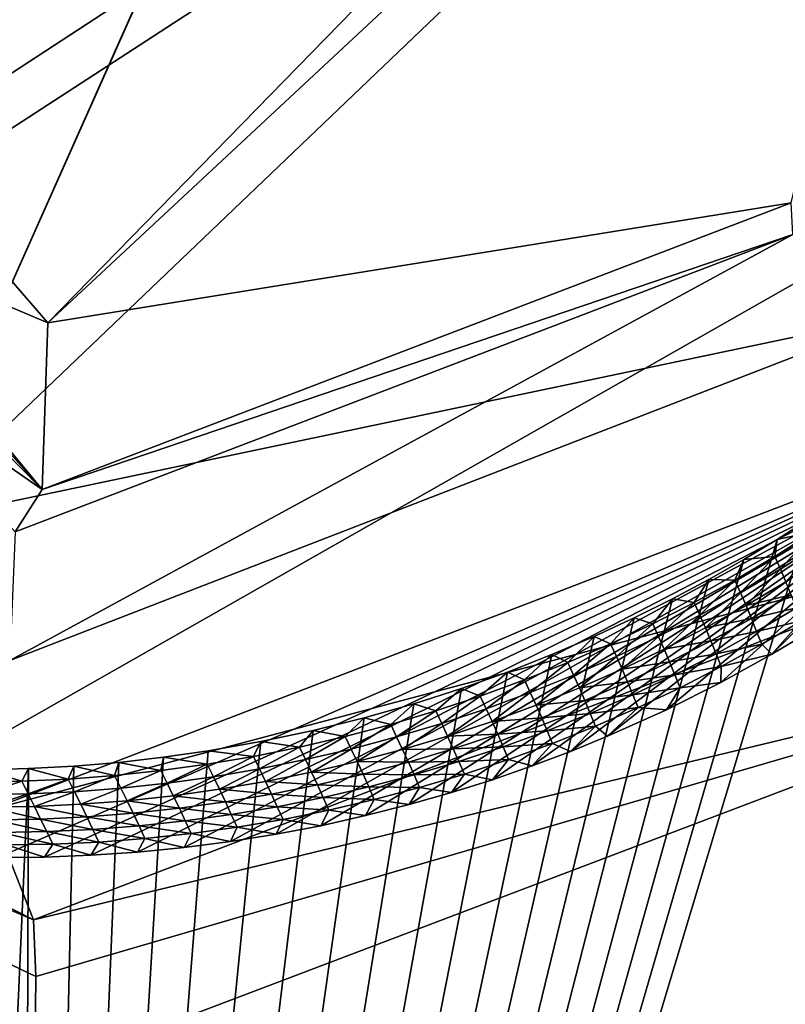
# Model space of a CAD drawing. Header units: millimetres. Extents: x -147 to 294, y -82 to 275.
# Tile 319 of 609: x 223.25 to 225.05, y 207.29 to 209.59. Entities that reach past the tile are written whole.
import ezdxf

# ---------------------------------------------------------------- set-up
doc = ezdxf.new("R2010")
doc.units = ezdxf.units.MM
doc.header["$LTSCALE"] = 67.506716
for name, color, linetype in [('1514', 7, 'CONTINUOUS'), ('1515', 7, 'CONTINUOUS'), ('1518', 7, 'CONTINUOUS'), ('1519', 7, 'CONTINUOUS'), ('1520', 7, 'CONTINUOUS'), ('1524', 7, 'CONTINUOUS'), ('1525', 7, 'CONTINUOUS'), ('1880', 7, 'CONTINUOUS'), ('2227', 7, 'CONTINUOUS'), ('2262', 7, 'CONTINUOUS'), ('2265', 7, 'CONTINUOUS'), ('2266', 7, 'CONTINUOUS'), ('2267', 7, 'CONTINUOUS'), ('2268', 7, 'CONTINUOUS'), ('2273', 7, 'CONTINUOUS'), ('756', 7, 'CONTINUOUS'), ('841', 7, 'CONTINUOUS')]:
    doc.layers.add(name, color=color, linetype=linetype)

msp = doc.modelspace()

# ---------------------------------------------------------------- linework, layer by layer
at = {"layer": '1514', "linetype": 'CONTINUOUS'}
for points in [[(226.2416, 211.5258, -13.161), (222.9828, 208.4118, -13.558), (224.372, 211.5258, -12.9641), (226.2416, 211.5258, -13.161)], [(224.372, 211.5258, -12.9641), (222.9828, 208.4118, -13.558), (223.9652, 210.6177, -13.1371), (224.372, 211.5258, -12.9641)], [(223.9652, 210.6177, -13.1371), (222.9828, 208.4118, -13.558), (223.0255, 210.2412, -13.1277), (223.9652, 210.6177, -13.1371)]]:
    msp.add_3dface(points, dxfattribs=at)
at = {"layer": '1515', "linetype": 'CONTINUOUS'}
for points in [[(222.9828, 208.4118, -13.558), (226.2416, 211.5258, -13.161), (225.326, 208.9041, -10.9821), (222.9828, 208.4118, -13.558)], [(223.2299, 208.092, -11.0737), (222.9828, 208.4118, -13.558), (225.326, 208.9041, -10.9821), (223.2299, 208.092, -11.0737)]]:
    msp.add_3dface(points, dxfattribs=at)
at = {"layer": '1518', "linetype": 'CONTINUOUS'}
for points in [[(223.2299, 208.092, -11.0737), (225.326, 208.9041, -10.9821), (225.0641, 209.0898, -10.5412), (223.2299, 208.092, -11.0737)], [(223.243, 208.3932, -10.6348), (223.2299, 208.092, -11.0737), (225.0641, 209.0898, -10.5412), (223.243, 208.3932, -10.6348)]]:
    msp.add_3dface(points, dxfattribs=at)
at = {"layer": '1519', "linetype": 'CONTINUOUS'}
for points in [[(220.9284, 210.9052, -9.9506), (223.243, 208.3932, -10.6348), (223.3056, 208.4927, -10.6127), (220.9284, 210.9052, -9.9506)], [(223.3056, 208.4927, -10.6127), (225.0641, 209.0898, -10.5412), (225.0601, 209.1638, -10.5229), (223.3056, 208.4927, -10.6127)], [(223.243, 208.3932, -10.6348), (225.0641, 209.0898, -10.5412), (223.3056, 208.4927, -10.6127), (223.243, 208.3932, -10.6348)]]:
    msp.add_3dface(points, dxfattribs=at)
at = {"layer": '1520', "linetype": 'CONTINUOUS'}
for points in [[(221.1489, 210.918, -10.0354), (223.3056, 208.4927, -10.6127), (221.2646, 210.9616, -10.2368), (221.1489, 210.918, -10.0354)], [(221.2646, 210.9616, -10.2368), (223.3056, 208.4927, -10.6127), (221.8458, 209.5068, -10.598), (221.2646, 210.9616, -10.2368)], [(220.9284, 210.9052, -9.9506), (223.3056, 208.4927, -10.6127), (221.1489, 210.918, -10.0354), (220.9284, 210.9052, -9.9506)], [(223.3189, 208.8827, -10.7848), (225.0601, 209.1638, -10.5229), (225.4732, 210.8888, -10.3703), (223.3189, 208.8827, -10.7848)], [(221.8458, 209.5068, -10.598), (223.3056, 208.4927, -10.6127), (223.3189, 208.8827, -10.7848), (221.8458, 209.5068, -10.598)], [(223.3056, 208.4927, -10.6127), (225.0601, 209.1638, -10.5229), (223.3189, 208.8827, -10.7848), (223.3056, 208.4927, -10.6127)]]:
    msp.add_3dface(points, dxfattribs=at)
at = {"layer": '1524', "linetype": 'CONTINUOUS'}
for points in [[(223.3189, 208.8827, -10.7848), (225.4732, 210.8888, -10.3703), (225.0449, 210.6508, -11.363), (223.3189, 208.8827, -10.7848)], [(222.9647, 209.2914, -11.4671), (223.3189, 208.8827, -10.7848), (225.0449, 210.6508, -11.363), (222.9647, 209.2914, -11.4671)], [(221.8458, 209.5068, -10.598), (223.3189, 208.8827, -10.7848), (222.9647, 209.2914, -11.4671), (221.8458, 209.5068, -10.598)]]:
    msp.add_3dface(points, dxfattribs=at)
at = {"layer": '1525', "linetype": 'CONTINUOUS'}
msp.add_3dface([(222.9647, 209.2914, -11.4671), (225.0449, 210.6508, -11.363), (222.984, 209.6213, -11.618), (222.9647, 209.2914, -11.4671)], dxfattribs=at)
at = {"layer": '1880', "linetype": 'CONTINUOUS'}
for points in [[(225.027, 208.3754, -12.3653), (225.1012, 208.4228, -12.3571), (223.2545, 202.2798, -13.8506), (225.027, 208.3754, -12.3653)], [(223.2545, 202.2798, -13.8506), (225.1012, 208.4228, -12.3571), (225.0709, 205.1792, -13.1745), (223.2545, 202.2798, -13.8506)], [(224.949, 208.3284, -12.3733), (225.027, 208.3754, -12.3653), (223.2545, 202.2798, -13.8506), (224.949, 208.3284, -12.3733)], [(224.8673, 208.282, -12.381), (224.949, 208.3284, -12.3733), (223.2545, 202.2798, -13.8506), (224.8673, 208.282, -12.381)], [(224.7819, 208.2364, -12.3883), (224.8673, 208.282, -12.381), (223.2545, 202.2798, -13.8506), (224.7819, 208.2364, -12.3883)], [(224.6924, 208.1918, -12.3953), (224.7819, 208.2364, -12.3883), (223.2545, 202.2798, -13.8506), (224.6924, 208.1918, -12.3953)], [(224.5983, 208.1482, -12.4018), (224.6924, 208.1918, -12.3953), (223.2545, 202.2798, -13.8506), (224.5983, 208.1482, -12.4018)], [(224.4994, 208.1058, -12.4079), (224.5983, 208.1482, -12.4018), (223.2545, 202.2798, -13.8506), (224.4994, 208.1058, -12.4079)], [(224.3956, 208.0651, -12.4134), (224.4994, 208.1058, -12.4079), (223.2545, 202.2798, -13.8506), (224.3956, 208.0651, -12.4134)], [(224.2877, 208.0266, -12.4182), (224.3956, 208.0651, -12.4134), (223.2545, 202.2798, -13.8506), (224.2877, 208.0266, -12.4182)], [(224.1761, 207.9908, -12.4223), (224.2877, 208.0266, -12.4182), (223.2545, 202.2798, -13.8506), (224.1761, 207.9908, -12.4223)], [(224.0602, 207.9578, -12.4255), (224.1761, 207.9908, -12.4223), (223.2545, 202.2798, -13.8506), (224.0602, 207.9578, -12.4255)], [(223.9403, 207.928, -12.4278), (224.0602, 207.9578, -12.4255), (223.2545, 202.2798, -13.8506), (223.9403, 207.928, -12.4278)], [(223.8179, 207.9021, -12.4292), (223.9403, 207.928, -12.4278), (223.2545, 202.2798, -13.8506), (223.8179, 207.9021, -12.4292)], [(223.6946, 207.8803, -12.4295), (223.8179, 207.9021, -12.4292), (223.2545, 202.2798, -13.8506), (223.6946, 207.8803, -12.4295)], [(223.5903, 207.8654, -12.429), (223.6946, 207.8803, -12.4295), (223.2545, 202.2798, -13.8506), (223.5903, 207.8654, -12.429)], [(223.4853, 207.8535, -12.4278), (223.5903, 207.8654, -12.429), (223.2545, 202.2798, -13.8506), (223.4853, 207.8535, -12.4278)], [(223.3799, 207.8446, -12.4258), (223.4853, 207.8535, -12.4278), (223.2545, 202.2798, -13.8506), (223.3799, 207.8446, -12.4258)], [(223.2743, 207.8389, -12.4231), (223.3799, 207.8446, -12.4258), (223.2545, 202.2798, -13.8506), (223.2743, 207.8389, -12.4231)], [(223.2743, 207.8389, -12.4231), (222.867, 198.6318, -14.8165), (223.1688, 207.8362, -12.4197), (223.2743, 207.8389, -12.4231)], [(222.867, 198.6318, -14.8165), (223.2743, 207.8389, -12.4231), (223.2545, 202.2798, -13.8506), (222.867, 198.6318, -14.8165)]]:
    msp.add_3dface(points, dxfattribs=at)
at = {"layer": '2227', "linetype": 'CONTINUOUS'}
for points in [[(220.7521, 208.1634, -9.8916), (221.3197, 197.5465, -12.6756), (223.2889, 207.1224, -10.2304), (220.7521, 208.1634, -9.8916)], [(225.9021, 208.1145, -10.1012), (223.2889, 207.1224, -10.2304), (224.4343, 204.2514, -11.0064), (225.9021, 208.1145, -10.1012)], [(226.1828, 205.1709, -10.8561), (225.9021, 208.1145, -10.1012), (224.4343, 204.2514, -11.0064), (226.1828, 205.1709, -10.8561)]]:
    msp.add_3dface(points, dxfattribs=at)
at = {"layer": '2262', "linetype": 'CONTINUOUS'}
for points in [[(220.7521, 208.1634, -9.8916), (223.2889, 207.1224, -10.2304), (220.9123, 208.49, -10.1353), (220.7521, 208.1634, -9.8916)], [(220.9123, 208.49, -10.1353), (223.2889, 207.1224, -10.2304), (223.2908, 207.3518, -10.2659), (220.9123, 208.49, -10.1353)], [(223.2853, 207.4851, -10.445), (220.9123, 208.49, -10.1353), (223.2908, 207.3518, -10.2659), (223.2853, 207.4851, -10.445)]]:
    msp.add_3dface(points, dxfattribs=at)
at = {"layer": '2265', "linetype": 'CONTINUOUS'}
for points in [[(223.2853, 207.4851, -10.445), (225.9021, 208.1145, -10.1012), (225.7044, 208.4109, -10.31), (223.2853, 207.4851, -10.445)], [(225.9021, 208.1145, -10.1012), (223.2853, 207.4851, -10.445), (223.2908, 207.3518, -10.2659), (225.9021, 208.1145, -10.1012)], [(223.2889, 207.1224, -10.2304), (225.9021, 208.1145, -10.1012), (223.2908, 207.3518, -10.2659), (223.2889, 207.1224, -10.2304)]]:
    msp.add_3dface(points, dxfattribs=at)
at = {"layer": '2266', "linetype": 'CONTINUOUS'}
for points in [[(223.1834, 207.7421, -11.4126), (225.7044, 208.4109, -10.31), (225.5813, 208.6627, -11.2901), (223.1834, 207.7421, -11.4126)], [(223.2853, 207.4851, -10.445), (225.7044, 208.4109, -10.31), (223.1834, 207.7421, -11.4126), (223.2853, 207.4851, -10.445)]]:
    msp.add_3dface(points, dxfattribs=at)
at = {"layer": '2267', "linetype": 'CONTINUOUS'}
for points in [[(223.1834, 207.7421, -11.4126), (225.5813, 208.6627, -11.2901), (223.2023, 207.6311, -11.4409), (223.1834, 207.7421, -11.4126)], [(223.2023, 207.6311, -11.4409), (225.5813, 208.6627, -11.2901), (223.311, 207.6318, -11.4449), (223.2023, 207.6311, -11.4409)], [(223.311, 207.6318, -11.4449), (225.5813, 208.6627, -11.2901), (223.4198, 207.6359, -11.4481), (223.311, 207.6318, -11.4449)], [(223.4198, 207.6359, -11.4481), (225.5813, 208.6627, -11.2901), (223.5294, 207.6435, -11.4506), (223.4198, 207.6359, -11.4481)], [(223.5294, 207.6435, -11.4506), (225.5813, 208.6627, -11.2901), (223.6388, 207.6544, -11.4522), (223.5294, 207.6435, -11.4506)], [(223.6388, 207.6544, -11.4522), (225.5813, 208.6627, -11.2901), (223.7472, 207.6683, -11.4532), (223.6388, 207.6544, -11.4522)], [(223.7472, 207.6683, -11.4532), (225.5813, 208.6627, -11.2901), (223.8537, 207.6852, -11.4534), (223.7472, 207.6683, -11.4532)], [(223.8537, 207.6852, -11.4534), (225.5813, 208.6627, -11.2901), (223.9588, 207.7053, -11.4527), (223.8537, 207.6852, -11.4534)], [(223.9588, 207.7053, -11.4527), (225.5813, 208.6627, -11.2901), (224.063, 207.7288, -11.4513), (223.9588, 207.7053, -11.4527)], [(224.063, 207.7288, -11.4513), (225.5813, 208.6627, -11.2901), (224.1653, 207.7549, -11.4491), (224.063, 207.7288, -11.4513)], [(224.1653, 207.7549, -11.4491), (225.5813, 208.6627, -11.2901), (224.2647, 207.7832, -11.4464), (224.1653, 207.7549, -11.4491)], [(224.2647, 207.7832, -11.4464), (225.5813, 208.6627, -11.2901), (224.3605, 207.8129, -11.4432), (224.2647, 207.7832, -11.4464)], [(224.3605, 207.8129, -11.4432), (225.5813, 208.6627, -11.2901), (224.4531, 207.8451, -11.4393), (224.3605, 207.8129, -11.4432)], [(224.4531, 207.8451, -11.4393), (225.5813, 208.6627, -11.2901), (224.5429, 207.8793, -11.4348), (224.4531, 207.8451, -11.4393)], [(224.5429, 207.8793, -11.4348), (225.5813, 208.6627, -11.2901), (224.6295, 207.915, -11.4298), (224.5429, 207.8793, -11.4348)], [(224.6295, 207.915, -11.4298), (225.5813, 208.6627, -11.2901), (224.7677, 207.9766, -11.4209), (224.6295, 207.915, -11.4298)], [(224.7677, 207.9766, -11.4209), (225.5813, 208.6627, -11.2901), (224.8956, 208.0405, -11.4109), (224.7677, 207.9766, -11.4209)], [(224.8956, 208.0405, -11.4109), (225.5813, 208.6627, -11.2901), (225.0146, 208.1065, -11.4001), (224.8956, 208.0405, -11.4109)], [(225.0146, 208.1065, -11.4001), (225.5813, 208.6627, -11.2901), (225.1266, 208.1734, -11.3889), (225.0146, 208.1065, -11.4001)]]:
    msp.add_3dface(points, dxfattribs=at)
at = {"layer": '2268', "linetype": 'CONTINUOUS'}
for points in [[(220.9123, 208.49, -10.1353), (223.2853, 207.4851, -10.445), (220.828, 208.7377, -11.0913), (220.9123, 208.49, -10.1353)], [(223.2853, 207.4851, -10.445), (223.1834, 207.7421, -11.4126), (220.828, 208.7377, -11.0913), (223.2853, 207.4851, -10.445)]]:
    msp.add_3dface(points, dxfattribs=at)
at = {"layer": '2273', "linetype": 'CONTINUOUS'}
for points in [[(225.1012, 208.4228, -12.3571), (225.027, 208.3754, -12.3653), (225.1135, 208.394, -12.2224), (225.1012, 208.4228, -12.3571)], [(225.027, 208.3754, -12.3653), (224.949, 208.3284, -12.3733), (225.0217, 208.3358, -12.2324), (225.027, 208.3754, -12.3653)], [(225.1135, 208.394, -12.2224), (225.027, 208.3754, -12.3653), (225.0217, 208.3358, -12.2324), (225.1135, 208.394, -12.2224)], [(225.1135, 208.394, -12.2224), (225.0217, 208.3358, -12.2324), (225.0347, 208.3059, -12.0922), (225.1135, 208.394, -12.2224)], [(225.1263, 208.3641, -12.0822), (225.1135, 208.394, -12.2224), (225.0347, 208.3059, -12.0922), (225.1263, 208.3641, -12.0822)], [(225.1263, 208.3641, -12.0822), (225.0347, 208.3059, -12.0922), (225.0476, 208.2761, -11.952), (225.1263, 208.3641, -12.0822)], [(224.949, 208.3284, -12.3733), (224.8673, 208.282, -12.381), (224.9281, 208.2804, -12.2416), (224.949, 208.3284, -12.3733)], [(225.0217, 208.3358, -12.2324), (224.949, 208.3284, -12.3733), (224.9281, 208.2804, -12.2416), (225.0217, 208.3358, -12.2324)], [(225.0217, 208.3358, -12.2324), (224.9281, 208.2804, -12.2416), (224.9412, 208.2506, -12.1014), (225.0217, 208.3358, -12.2324)], [(225.0347, 208.3059, -12.0922), (225.0217, 208.3358, -12.2324), (224.9412, 208.2506, -12.1014), (225.0347, 208.3059, -12.0922)], [(225.0347, 208.3059, -12.0922), (224.9412, 208.2506, -12.1014), (224.9543, 208.2208, -11.9612), (225.0347, 208.3059, -12.0922)], [(225.0476, 208.2761, -11.952), (225.0347, 208.3059, -12.0922), (224.9543, 208.2208, -11.9612), (225.0476, 208.2761, -11.952)], [(224.8673, 208.282, -12.381), (224.7819, 208.2364, -12.3883), (224.8328, 208.2278, -12.2502), (224.8673, 208.282, -12.381)], [(224.9281, 208.2804, -12.2416), (224.8673, 208.282, -12.381), (224.8328, 208.2278, -12.2502), (224.9281, 208.2804, -12.2416)], [(224.9281, 208.2804, -12.2416), (224.8328, 208.2278, -12.2502), (224.846, 208.1981, -12.11), (224.9281, 208.2804, -12.2416)], [(224.9412, 208.2506, -12.1014), (224.9281, 208.2804, -12.2416), (224.846, 208.1981, -12.11), (224.9412, 208.2506, -12.1014)], [(225.0476, 208.2761, -11.952), (224.9543, 208.2208, -11.9612), (225.0601, 208.2459, -11.8118), (225.0476, 208.2761, -11.952)], [(224.7819, 208.2364, -12.3883), (224.6924, 208.1918, -12.3953), (224.7358, 208.1781, -12.258), (224.7819, 208.2364, -12.3883)], [(224.8328, 208.2278, -12.2502), (224.7819, 208.2364, -12.3883), (224.7358, 208.1781, -12.258), (224.8328, 208.2278, -12.2502)], [(224.9412, 208.2506, -12.1014), (224.846, 208.1981, -12.11), (224.8592, 208.1683, -11.9698), (224.9412, 208.2506, -12.1014)], [(224.9543, 208.2208, -11.9612), (224.9412, 208.2506, -12.1014), (224.8592, 208.1683, -11.9698), (224.9543, 208.2208, -11.9612)], [(225.0601, 208.2459, -11.8118), (224.9543, 208.2208, -11.9612), (224.9669, 208.1907, -11.8211), (225.0601, 208.2459, -11.8118)], [(225.0601, 208.2459, -11.8118), (224.9669, 208.1907, -11.8211), (225.0721, 208.2155, -11.6717), (225.0601, 208.2459, -11.8118)], [(224.8328, 208.2278, -12.2502), (224.7358, 208.1781, -12.258), (224.7491, 208.1484, -12.1178), (224.8328, 208.2278, -12.2502)], [(224.846, 208.1981, -12.11), (224.8328, 208.2278, -12.2502), (224.7491, 208.1484, -12.1178), (224.846, 208.1981, -12.11)], [(224.9543, 208.2208, -11.9612), (224.8592, 208.1683, -11.9698), (224.9669, 208.1907, -11.8211), (224.9543, 208.2208, -11.9612)], [(225.0721, 208.2155, -11.6717), (224.9669, 208.1907, -11.8211), (224.979, 208.1603, -11.681), (225.0721, 208.2155, -11.6717)], [(225.0721, 208.2155, -11.6717), (224.979, 208.1603, -11.681), (225.0841, 208.185, -11.5316), (225.0721, 208.2155, -11.6717)], [(224.6924, 208.1918, -12.3953), (224.5983, 208.1482, -12.4018), (224.6372, 208.1313, -12.265), (224.6924, 208.1918, -12.3953)], [(224.7358, 208.1781, -12.258), (224.6924, 208.1918, -12.3953), (224.6372, 208.1313, -12.265), (224.7358, 208.1781, -12.258)], [(224.846, 208.1981, -12.11), (224.7491, 208.1484, -12.1178), (224.7624, 208.1187, -11.9776), (224.846, 208.1981, -12.11)], [(224.8592, 208.1683, -11.9698), (224.846, 208.1981, -12.11), (224.7624, 208.1187, -11.9776), (224.8592, 208.1683, -11.9698)], [(224.9669, 208.1907, -11.8211), (224.8592, 208.1683, -11.9698), (224.8719, 208.1383, -11.8296), (224.9669, 208.1907, -11.8211)], [(224.9669, 208.1907, -11.8211), (224.8719, 208.1383, -11.8296), (224.979, 208.1603, -11.681), (224.9669, 208.1907, -11.8211)], [(224.7358, 208.1781, -12.258), (224.6372, 208.1313, -12.265), (224.6506, 208.1016, -12.1248), (224.7358, 208.1781, -12.258)], [(224.7491, 208.1484, -12.1178), (224.7358, 208.1781, -12.258), (224.6506, 208.1016, -12.1248), (224.7491, 208.1484, -12.1178)], [(224.8592, 208.1683, -11.9698), (224.7624, 208.1187, -11.9776), (224.8719, 208.1383, -11.8296), (224.8592, 208.1683, -11.9698)], [(225.0841, 208.185, -11.5316), (224.979, 208.1603, -11.681), (224.991, 208.13, -11.5409), (225.0841, 208.185, -11.5316)], [(225.0146, 208.1065, -11.4001), (225.0841, 208.185, -11.5316), (224.991, 208.13, -11.5409), (225.0146, 208.1065, -11.4001)], [(225.0146, 208.1065, -11.4001), (225.1266, 208.1734, -11.3889), (225.0841, 208.185, -11.5316), (225.0146, 208.1065, -11.4001)], [(224.5983, 208.1482, -12.4018), (224.4994, 208.1058, -12.4079), (224.5369, 208.0874, -12.2713), (224.5983, 208.1482, -12.4018)], [(224.6372, 208.1313, -12.265), (224.5983, 208.1482, -12.4018), (224.5369, 208.0874, -12.2713), (224.6372, 208.1313, -12.265)], [(224.7491, 208.1484, -12.1178), (224.6506, 208.1016, -12.1248), (224.664, 208.072, -11.9846), (224.7491, 208.1484, -12.1178)], [(224.7624, 208.1187, -11.9776), (224.7491, 208.1484, -12.1178), (224.664, 208.072, -11.9846), (224.7624, 208.1187, -11.9776)], [(224.979, 208.1603, -11.681), (224.8719, 208.1383, -11.8296), (224.8841, 208.108, -11.6895), (224.979, 208.1603, -11.681)], [(224.979, 208.1603, -11.681), (224.8841, 208.108, -11.6895), (224.991, 208.13, -11.5409), (224.979, 208.1603, -11.681)], [(224.6372, 208.1313, -12.265), (224.5369, 208.0874, -12.2713), (224.5505, 208.0578, -12.1311), (224.6372, 208.1313, -12.265)], [(224.6506, 208.1016, -12.1248), (224.6372, 208.1313, -12.265), (224.5505, 208.0578, -12.1311), (224.6506, 208.1016, -12.1248)], [(224.7624, 208.1187, -11.9776), (224.664, 208.072, -11.9846), (224.7753, 208.0888, -11.8374), (224.7624, 208.1187, -11.9776)], [(224.8719, 208.1383, -11.8296), (224.7624, 208.1187, -11.9776), (224.7753, 208.0888, -11.8374), (224.8719, 208.1383, -11.8296)], [(224.8719, 208.1383, -11.8296), (224.7753, 208.0888, -11.8374), (224.8841, 208.108, -11.6895), (224.8719, 208.1383, -11.8296)], [(224.991, 208.13, -11.5409), (224.8841, 208.108, -11.6895), (224.8963, 208.0777, -11.5494), (224.991, 208.13, -11.5409)], [(225.0146, 208.1065, -11.4001), (224.991, 208.13, -11.5409), (224.8963, 208.0777, -11.5494), (225.0146, 208.1065, -11.4001)], [(224.4994, 208.1058, -12.4079), (224.3956, 208.0651, -12.4134), (224.4352, 208.0465, -12.2768), (224.4994, 208.1058, -12.4079)], [(224.5369, 208.0874, -12.2713), (224.4994, 208.1058, -12.4079), (224.4352, 208.0465, -12.2768), (224.5369, 208.0874, -12.2713)], [(224.6506, 208.1016, -12.1248), (224.5505, 208.0578, -12.1311), (224.564, 208.0282, -11.9909), (224.6506, 208.1016, -12.1248)], [(224.664, 208.072, -11.9846), (224.6506, 208.1016, -12.1248), (224.564, 208.0282, -11.9909), (224.664, 208.072, -11.9846)], [(224.8841, 208.108, -11.6895), (224.7753, 208.0888, -11.8374), (224.7876, 208.0586, -11.6973), (224.8841, 208.108, -11.6895)], [(224.8841, 208.108, -11.6895), (224.7876, 208.0586, -11.6973), (224.8963, 208.0777, -11.5494), (224.8841, 208.108, -11.6895)], [(224.8956, 208.0405, -11.4109), (225.0146, 208.1065, -11.4001), (224.8963, 208.0777, -11.5494), (224.8956, 208.0405, -11.4109)], [(224.5369, 208.0874, -12.2713), (224.4352, 208.0465, -12.2768), (224.4488, 208.017, -12.1366), (224.5369, 208.0874, -12.2713)], [(224.5505, 208.0578, -12.1311), (224.5369, 208.0874, -12.2713), (224.4488, 208.017, -12.1366), (224.5505, 208.0578, -12.1311)], [(224.664, 208.072, -11.9846), (224.564, 208.0282, -11.9909), (224.677, 208.0421, -11.8444), (224.664, 208.072, -11.9846)], [(224.7753, 208.0888, -11.8374), (224.664, 208.072, -11.9846), (224.677, 208.0421, -11.8444), (224.7753, 208.0888, -11.8374)], [(224.7753, 208.0888, -11.8374), (224.677, 208.0421, -11.8444), (224.7876, 208.0586, -11.6973), (224.7753, 208.0888, -11.8374)], [(224.8963, 208.0777, -11.5494), (224.7876, 208.0586, -11.6973), (224.7998, 208.0284, -11.5571), (224.8963, 208.0777, -11.5494)], [(224.8956, 208.0405, -11.4109), (224.8963, 208.0777, -11.5494), (224.7998, 208.0284, -11.5571), (224.8956, 208.0405, -11.4109)], [(224.3956, 208.0651, -12.4134), (224.2877, 208.0266, -12.4182), (224.332, 208.0087, -12.2816), (224.3956, 208.0651, -12.4134)], [(224.4352, 208.0465, -12.2768), (224.3956, 208.0651, -12.4134), (224.332, 208.0087, -12.2816), (224.4352, 208.0465, -12.2768)], [(224.5505, 208.0578, -12.1311), (224.4488, 208.017, -12.1366), (224.4625, 207.9874, -11.9964), (224.5505, 208.0578, -12.1311)], [(224.564, 208.0282, -11.9909), (224.5505, 208.0578, -12.1311), (224.4625, 207.9874, -11.9964), (224.564, 208.0282, -11.9909)], [(224.7876, 208.0586, -11.6973), (224.677, 208.0421, -11.8444), (224.6894, 208.012, -11.7043), (224.7876, 208.0586, -11.6973)], [(224.7876, 208.0586, -11.6973), (224.6894, 208.012, -11.7043), (224.7998, 208.0284, -11.5571), (224.7876, 208.0586, -11.6973)], [(224.2877, 208.0266, -12.4182), (224.1761, 207.9908, -12.4223), (224.2276, 207.974, -12.2856), (224.2877, 208.0266, -12.4182)], [(224.332, 208.0087, -12.2816), (224.2877, 208.0266, -12.4182), (224.2276, 207.974, -12.2856), (224.332, 208.0087, -12.2816)], [(224.4352, 208.0465, -12.2768), (224.332, 208.0087, -12.2816), (224.3458, 207.9792, -12.1414), (224.4352, 208.0465, -12.2768)], [(224.4488, 208.017, -12.1366), (224.4352, 208.0465, -12.2768), (224.3458, 207.9792, -12.1414), (224.4488, 208.017, -12.1366)], [(224.564, 208.0282, -11.9909), (224.4625, 207.9874, -11.9964), (224.5771, 207.9984, -11.8507), (224.564, 208.0282, -11.9909)], [(224.677, 208.0421, -11.8444), (224.564, 208.0282, -11.9909), (224.5771, 207.9984, -11.8507), (224.677, 208.0421, -11.8444)], [(224.677, 208.0421, -11.8444), (224.5771, 207.9984, -11.8507), (224.6894, 208.012, -11.7043), (224.677, 208.0421, -11.8444)], [(224.7998, 208.0284, -11.5571), (224.6894, 208.012, -11.7043), (224.7018, 207.9819, -11.5642), (224.7998, 208.0284, -11.5571)], [(224.7677, 207.9766, -11.4209), (224.7998, 208.0284, -11.5571), (224.7018, 207.9819, -11.5642), (224.7677, 207.9766, -11.4209)], [(224.7677, 207.9766, -11.4209), (224.8956, 208.0405, -11.4109), (224.7998, 208.0284, -11.5571), (224.7677, 207.9766, -11.4209)], [(224.332, 208.0087, -12.2816), (224.2276, 207.974, -12.2856), (224.2415, 207.9445, -12.1454), (224.332, 208.0087, -12.2816)], [(224.3458, 207.9792, -12.1414), (224.332, 208.0087, -12.2816), (224.2415, 207.9445, -12.1454), (224.3458, 207.9792, -12.1414)], [(224.4488, 208.017, -12.1366), (224.3458, 207.9792, -12.1414), (224.3596, 207.9496, -12.0012), (224.4488, 208.017, -12.1366)], [(224.4625, 207.9874, -11.9964), (224.4488, 208.017, -12.1366), (224.3596, 207.9496, -12.0012), (224.4625, 207.9874, -11.9964)], [(224.6894, 208.012, -11.7043), (224.5771, 207.9984, -11.8507), (224.5896, 207.9683, -11.7106), (224.6894, 208.012, -11.7043)], [(224.6894, 208.012, -11.7043), (224.5896, 207.9683, -11.7106), (224.7018, 207.9819, -11.5642), (224.6894, 208.012, -11.7043)], [(224.1761, 207.9908, -12.4223), (224.0602, 207.9578, -12.4255), (224.1221, 207.9425, -12.2888), (224.1761, 207.9908, -12.4223)], [(224.2276, 207.974, -12.2856), (224.1761, 207.9908, -12.4223), (224.1221, 207.9425, -12.2888), (224.2276, 207.974, -12.2856)], [(224.3458, 207.9792, -12.1414), (224.2415, 207.9445, -12.1454), (224.2554, 207.915, -12.0052), (224.3458, 207.9792, -12.1414)], [(224.3596, 207.9496, -12.0012), (224.3458, 207.9792, -12.1414), (224.2554, 207.915, -12.0052), (224.3596, 207.9496, -12.0012)], [(224.4625, 207.9874, -11.9964), (224.3596, 207.9496, -12.0012), (224.4757, 207.9576, -11.8563), (224.4625, 207.9874, -11.9964)], [(224.5771, 207.9984, -11.8507), (224.4625, 207.9874, -11.9964), (224.4757, 207.9576, -11.8563), (224.5771, 207.9984, -11.8507)], [(224.5771, 207.9984, -11.8507), (224.4757, 207.9576, -11.8563), (224.5896, 207.9683, -11.7106), (224.5771, 207.9984, -11.8507)], [(224.7018, 207.9819, -11.5642), (224.5896, 207.9683, -11.7106), (224.6021, 207.9383, -11.5704), (224.7018, 207.9819, -11.5642)], [(224.6295, 207.915, -11.4298), (224.7018, 207.9819, -11.5642), (224.6021, 207.9383, -11.5704), (224.6295, 207.915, -11.4298)], [(224.6295, 207.915, -11.4298), (224.7677, 207.9766, -11.4209), (224.7018, 207.9819, -11.5642), (224.6295, 207.915, -11.4298)], [(224.0602, 207.9578, -12.4255), (223.9403, 207.928, -12.4278), (224.0157, 207.9143, -12.2912), (224.0602, 207.9578, -12.4255)], [(224.1221, 207.9425, -12.2888), (224.0602, 207.9578, -12.4255), (224.0157, 207.9143, -12.2912), (224.1221, 207.9425, -12.2888)], [(224.2276, 207.974, -12.2856), (224.1221, 207.9425, -12.2888), (224.1361, 207.913, -12.1486), (224.2276, 207.974, -12.2856)], [(224.2415, 207.9445, -12.1454), (224.2276, 207.974, -12.2856), (224.1361, 207.913, -12.1486), (224.2415, 207.9445, -12.1454)], [(224.4757, 207.9576, -11.8563), (224.3596, 207.9496, -12.0012), (224.3729, 207.9199, -11.861), (224.4757, 207.9576, -11.8563)], [(224.4757, 207.9576, -11.8563), (224.3729, 207.9199, -11.861), (224.4883, 207.9277, -11.7161), (224.4757, 207.9576, -11.8563)], [(224.5896, 207.9683, -11.7106), (224.4757, 207.9576, -11.8563), (224.4883, 207.9277, -11.7161), (224.5896, 207.9683, -11.7106)], [(224.5896, 207.9683, -11.7106), (224.4883, 207.9277, -11.7161), (224.6021, 207.9383, -11.5704), (224.5896, 207.9683, -11.7106)], [(224.1221, 207.9425, -12.2888), (224.0157, 207.9143, -12.2912), (224.0298, 207.8848, -12.151), (224.1221, 207.9425, -12.2888)], [(224.1361, 207.913, -12.1486), (224.1221, 207.9425, -12.2888), (224.0298, 207.8848, -12.151), (224.1361, 207.913, -12.1486)], [(224.2415, 207.9445, -12.1454), (224.1361, 207.913, -12.1486), (224.1501, 207.8836, -12.0084), (224.2415, 207.9445, -12.1454)], [(224.2554, 207.915, -12.0052), (224.2415, 207.9445, -12.1454), (224.1501, 207.8836, -12.0084), (224.2554, 207.915, -12.0052)], [(224.3596, 207.9496, -12.0012), (224.2554, 207.915, -12.0052), (224.3729, 207.9199, -11.861), (224.3596, 207.9496, -12.0012)], [(224.6021, 207.9383, -11.5704), (224.4883, 207.9277, -11.7161), (224.5009, 207.8977, -11.576), (224.6021, 207.9383, -11.5704)], [(224.5429, 207.8793, -11.4348), (224.6021, 207.9383, -11.5704), (224.5009, 207.8977, -11.576), (224.5429, 207.8793, -11.4348)], [(224.5429, 207.8793, -11.4348), (224.6295, 207.915, -11.4298), (224.6021, 207.9383, -11.5704), (224.5429, 207.8793, -11.4348)], [(223.9403, 207.928, -12.4278), (223.8179, 207.9021, -12.4292), (223.9084, 207.8893, -12.2928), (223.9403, 207.928, -12.4278)], [(224.0157, 207.9143, -12.2912), (223.9403, 207.928, -12.4278), (223.9084, 207.8893, -12.2928), (224.0157, 207.9143, -12.2912)], [(224.0157, 207.9143, -12.2912), (223.9084, 207.8893, -12.2928), (223.9227, 207.8599, -12.1527), (224.0157, 207.9143, -12.2912)], [(224.0298, 207.8848, -12.151), (224.0157, 207.9143, -12.2912), (223.9227, 207.8599, -12.1527), (224.0298, 207.8848, -12.151)], [(224.1361, 207.913, -12.1486), (224.0298, 207.8848, -12.151), (224.0439, 207.8553, -12.0109), (224.1361, 207.913, -12.1486)], [(224.1501, 207.8836, -12.0084), (224.1361, 207.913, -12.1486), (224.0439, 207.8553, -12.0109), (224.1501, 207.8836, -12.0084)], [(224.2554, 207.915, -12.0052), (224.1501, 207.8836, -12.0084), (224.2688, 207.8853, -11.865), (224.2554, 207.915, -12.0052)], [(224.3729, 207.9199, -11.861), (224.2554, 207.915, -12.0052), (224.2688, 207.8853, -11.865), (224.3729, 207.9199, -11.861)], [(224.3729, 207.9199, -11.861), (224.2688, 207.8853, -11.865), (224.3856, 207.89, -11.7209), (224.3729, 207.9199, -11.861)], [(224.4883, 207.9277, -11.7161), (224.3729, 207.9199, -11.861), (224.3856, 207.89, -11.7209), (224.4883, 207.9277, -11.7161)], [(224.4883, 207.9277, -11.7161), (224.3856, 207.89, -11.7209), (224.5009, 207.8977, -11.576), (224.4883, 207.9277, -11.7161)], [(223.8179, 207.9021, -12.4292), (223.6946, 207.8803, -12.4295), (223.8006, 207.8676, -12.2937), (223.8179, 207.9021, -12.4292)], [(223.9084, 207.8893, -12.2928), (223.8179, 207.9021, -12.4292), (223.8006, 207.8676, -12.2937), (223.9084, 207.8893, -12.2928)], [(223.9084, 207.8893, -12.2928), (223.8006, 207.8676, -12.2937), (223.8149, 207.8382, -12.1535), (223.9084, 207.8893, -12.2928)], [(223.9227, 207.8599, -12.1527), (223.9084, 207.8893, -12.2928), (223.8149, 207.8382, -12.1535), (223.9227, 207.8599, -12.1527)], [(224.3856, 207.89, -11.7209), (224.2688, 207.8853, -11.865), (224.2817, 207.8555, -11.7249), (224.3856, 207.89, -11.7209)], [(224.3856, 207.89, -11.7209), (224.2817, 207.8555, -11.7249), (224.3983, 207.8601, -11.5807), (224.3856, 207.89, -11.7209)], [(224.5009, 207.8977, -11.576), (224.3856, 207.89, -11.7209), (224.3983, 207.8601, -11.5807), (224.5009, 207.8977, -11.576)], [(224.4531, 207.8451, -11.4393), (224.5009, 207.8977, -11.576), (224.3983, 207.8601, -11.5807), (224.4531, 207.8451, -11.4393)], [(224.4531, 207.8451, -11.4393), (224.5429, 207.8793, -11.4348), (224.5009, 207.8977, -11.576), (224.4531, 207.8451, -11.4393)], [(223.5903, 207.8654, -12.429), (223.4853, 207.8535, -12.4278), (223.5838, 207.8343, -12.293), (223.5903, 207.8654, -12.429)], [(223.6923, 207.8493, -12.2937), (223.5903, 207.8654, -12.429), (223.5838, 207.8343, -12.293), (223.6923, 207.8493, -12.2937)], [(223.6946, 207.8803, -12.4295), (223.5903, 207.8654, -12.429), (223.6923, 207.8493, -12.2937), (223.6946, 207.8803, -12.4295)], [(223.8006, 207.8676, -12.2937), (223.6946, 207.8803, -12.4295), (223.6923, 207.8493, -12.2937), (223.8006, 207.8676, -12.2937)], [(223.8006, 207.8676, -12.2937), (223.6923, 207.8493, -12.2937), (223.7068, 207.8199, -12.1536), (223.8006, 207.8676, -12.2937)], [(223.8149, 207.8382, -12.1535), (223.8006, 207.8676, -12.2937), (223.7068, 207.8199, -12.1536), (223.8149, 207.8382, -12.1535)], [(224.0298, 207.8848, -12.151), (223.9227, 207.8599, -12.1527), (223.9369, 207.8304, -12.0125), (224.0298, 207.8848, -12.151)], [(224.0439, 207.8553, -12.0109), (224.0298, 207.8848, -12.151), (223.9369, 207.8304, -12.0125), (224.0439, 207.8553, -12.0109)], [(224.1501, 207.8836, -12.0084), (224.0439, 207.8553, -12.0109), (224.1637, 207.8539, -11.8683), (224.1501, 207.8836, -12.0084)], [(224.2688, 207.8853, -11.865), (224.1501, 207.8836, -12.0084), (224.1637, 207.8539, -11.8683), (224.2688, 207.8853, -11.865)], [(224.2688, 207.8853, -11.865), (224.1637, 207.8539, -11.8683), (224.2817, 207.8555, -11.7249), (224.2688, 207.8853, -11.865)], [(223.3799, 207.8446, -12.4258), (223.2743, 207.8389, -12.4231), (223.3666, 207.8143, -12.2892), (223.3799, 207.8446, -12.4258)], [(223.4752, 207.8226, -12.2915), (223.3799, 207.8446, -12.4258), (223.3666, 207.8143, -12.2892), (223.4752, 207.8226, -12.2915)], [(223.4853, 207.8535, -12.4278), (223.3799, 207.8446, -12.4258), (223.4752, 207.8226, -12.2915), (223.4853, 207.8535, -12.4278)], [(223.5838, 207.8343, -12.293), (223.4853, 207.8535, -12.4278), (223.4752, 207.8226, -12.2915), (223.5838, 207.8343, -12.293)], [(223.6923, 207.8493, -12.2937), (223.5838, 207.8343, -12.293), (223.5984, 207.8049, -12.1529), (223.6923, 207.8493, -12.2937)], [(223.7068, 207.8199, -12.1536), (223.6923, 207.8493, -12.2937), (223.5984, 207.8049, -12.1529), (223.7068, 207.8199, -12.1536)], [(223.9227, 207.8599, -12.1527), (223.8149, 207.8382, -12.1535), (223.8293, 207.8088, -12.0134), (223.9227, 207.8599, -12.1527)], [(223.9369, 207.8304, -12.0125), (223.9227, 207.8599, -12.1527), (223.8293, 207.8088, -12.0134), (223.9369, 207.8304, -12.0125)], [(224.0439, 207.8553, -12.0109), (223.9369, 207.8304, -12.0125), (224.0576, 207.8258, -11.8707), (224.0439, 207.8553, -12.0109)], [(224.1637, 207.8539, -11.8683), (224.0439, 207.8553, -12.0109), (224.0576, 207.8258, -11.8707), (224.1637, 207.8539, -11.8683)], [(224.1637, 207.8539, -11.8683), (224.0576, 207.8258, -11.8707), (224.1767, 207.8242, -11.7281), (224.1637, 207.8539, -11.8683)], [(224.2817, 207.8555, -11.7249), (224.1637, 207.8539, -11.8683), (224.1767, 207.8242, -11.7281), (224.2817, 207.8555, -11.7249)], [(224.2817, 207.8555, -11.7249), (224.1767, 207.8242, -11.7281), (224.2946, 207.8257, -11.5847), (224.2817, 207.8555, -11.7249)], [(224.3983, 207.8601, -11.5807), (224.2817, 207.8555, -11.7249), (224.2946, 207.8257, -11.5847), (224.3983, 207.8601, -11.5807)], [(224.3605, 207.8129, -11.4432), (224.3983, 207.8601, -11.5807), (224.2946, 207.8257, -11.5847), (224.3605, 207.8129, -11.4432)], [(224.3605, 207.8129, -11.4432), (224.4531, 207.8451, -11.4393), (224.3983, 207.8601, -11.5807), (224.3605, 207.8129, -11.4432)], [(223.258, 207.8092, -12.2862), (223.1688, 207.8362, -12.4197), (223.1494, 207.8075, -12.2824), (223.258, 207.8092, -12.2862)], [(223.2743, 207.8389, -12.4231), (223.1688, 207.8362, -12.4197), (223.258, 207.8092, -12.2862), (223.2743, 207.8389, -12.4231)], [(223.3666, 207.8143, -12.2892), (223.2743, 207.8389, -12.4231), (223.258, 207.8092, -12.2862), (223.3666, 207.8143, -12.2892)], [(223.4752, 207.8226, -12.2915), (223.3666, 207.8143, -12.2892), (223.3814, 207.7848, -12.1491), (223.4752, 207.8226, -12.2915)], [(223.4899, 207.7932, -12.1514), (223.4752, 207.8226, -12.2915), (223.3814, 207.7848, -12.1491), (223.4899, 207.7932, -12.1514)], [(223.5838, 207.8343, -12.293), (223.4752, 207.8226, -12.2915), (223.4899, 207.7932, -12.1514), (223.5838, 207.8343, -12.293)], [(223.5984, 207.8049, -12.1529), (223.5838, 207.8343, -12.293), (223.4899, 207.7932, -12.1514), (223.5984, 207.8049, -12.1529)], [(223.7068, 207.8199, -12.1536), (223.5984, 207.8049, -12.1529), (223.613, 207.7754, -12.0127), (223.7068, 207.8199, -12.1536)], [(223.7213, 207.7904, -12.0134), (223.7068, 207.8199, -12.1536), (223.613, 207.7754, -12.0127), (223.7213, 207.7904, -12.0134)], [(223.8149, 207.8382, -12.1535), (223.7068, 207.8199, -12.1536), (223.7213, 207.7904, -12.0134), (223.8149, 207.8382, -12.1535)], [(223.8293, 207.8088, -12.0134), (223.8149, 207.8382, -12.1535), (223.7213, 207.7904, -12.0134), (223.8293, 207.8088, -12.0134)], [(223.9369, 207.8304, -12.0125), (223.8293, 207.8088, -12.0134), (223.9507, 207.8009, -11.8724), (223.9369, 207.8304, -12.0125)], [(224.0576, 207.8258, -11.8707), (223.9369, 207.8304, -12.0125), (223.9507, 207.8009, -11.8724), (224.0576, 207.8258, -11.8707)], [(224.0576, 207.8258, -11.8707), (223.9507, 207.8009, -11.8724), (224.0707, 207.796, -11.7305), (224.0576, 207.8258, -11.8707)], [(224.1767, 207.8242, -11.7281), (224.0576, 207.8258, -11.8707), (224.0707, 207.796, -11.7305), (224.1767, 207.8242, -11.7281)], [(224.1767, 207.8242, -11.7281), (224.0707, 207.796, -11.7305), (224.1897, 207.7944, -11.588), (224.1767, 207.8242, -11.7281)], [(224.2946, 207.8257, -11.5847), (224.1767, 207.8242, -11.7281), (224.1897, 207.7944, -11.588), (224.2946, 207.8257, -11.5847)], [(224.2647, 207.7832, -11.4464), (224.2946, 207.8257, -11.5847), (224.1897, 207.7944, -11.588), (224.2647, 207.7832, -11.4464)], [(224.2647, 207.7832, -11.4464), (224.3605, 207.8129, -11.4432), (224.2946, 207.8257, -11.5847), (224.2647, 207.7832, -11.4464)], [(223.258, 207.8092, -12.2862), (223.1494, 207.8075, -12.2824), (223.1645, 207.778, -12.1423), (223.258, 207.8092, -12.2862)], [(223.2729, 207.7798, -12.1461), (223.258, 207.8092, -12.2862), (223.1645, 207.778, -12.1423), (223.2729, 207.7798, -12.1461)], [(223.3666, 207.8143, -12.2892), (223.258, 207.8092, -12.2862), (223.2729, 207.7798, -12.1461), (223.3666, 207.8143, -12.2892)], [(223.3814, 207.7848, -12.1491), (223.3666, 207.8143, -12.2892), (223.2729, 207.7798, -12.1461), (223.3814, 207.7848, -12.1491)], [(223.5984, 207.8049, -12.1529), (223.4899, 207.7932, -12.1514), (223.5047, 207.7638, -12.0113), (223.5984, 207.8049, -12.1529)], [(223.613, 207.7754, -12.0127), (223.5984, 207.8049, -12.1529), (223.5047, 207.7638, -12.0113), (223.613, 207.7754, -12.0127)], [(223.8293, 207.8088, -12.0134), (223.7213, 207.7904, -12.0134), (223.8432, 207.7793, -11.8732), (223.8293, 207.8088, -12.0134)], [(223.9507, 207.8009, -11.8724), (223.8293, 207.8088, -12.0134), (223.8432, 207.7793, -11.8732), (223.9507, 207.8009, -11.8724)], [(223.9507, 207.8009, -11.8724), (223.8432, 207.7793, -11.8732), (223.9639, 207.7712, -11.7322), (223.9507, 207.8009, -11.8724)], [(224.0707, 207.796, -11.7305), (223.9507, 207.8009, -11.8724), (223.9639, 207.7712, -11.7322), (224.0707, 207.796, -11.7305)], [(224.0707, 207.796, -11.7305), (223.9639, 207.7712, -11.7322), (224.0838, 207.7663, -11.5904), (224.0707, 207.796, -11.7305)], [(224.1897, 207.7944, -11.588), (224.0707, 207.796, -11.7305), (224.0838, 207.7663, -11.5904), (224.1897, 207.7944, -11.588)], [(223.2729, 207.7798, -12.1461), (223.1645, 207.778, -12.1423), (223.1795, 207.7486, -12.0022), (223.2729, 207.7798, -12.1461)], [(223.2879, 207.7504, -12.006), (223.2729, 207.7798, -12.1461), (223.1795, 207.7486, -12.0022), (223.2879, 207.7504, -12.006)], [(223.3814, 207.7848, -12.1491), (223.2729, 207.7798, -12.1461), (223.2879, 207.7504, -12.006), (223.3814, 207.7848, -12.1491)], [(223.3963, 207.7554, -12.009), (223.3814, 207.7848, -12.1491), (223.2879, 207.7504, -12.006), (223.3963, 207.7554, -12.009)], [(223.4899, 207.7932, -12.1514), (223.3814, 207.7848, -12.1491), (223.3963, 207.7554, -12.009), (223.4899, 207.7932, -12.1514)], [(223.5047, 207.7638, -12.0113), (223.4899, 207.7932, -12.1514), (223.3963, 207.7554, -12.009), (223.5047, 207.7638, -12.0113)], [(223.613, 207.7754, -12.0127), (223.5047, 207.7638, -12.0113), (223.6272, 207.746, -11.8726), (223.613, 207.7754, -12.0127)], [(223.7213, 207.7904, -12.0134), (223.613, 207.7754, -12.0127), (223.7353, 207.7609, -11.8733), (223.7213, 207.7904, -12.0134)], [(223.7353, 207.7609, -11.8733), (223.613, 207.7754, -12.0127), (223.6272, 207.746, -11.8726), (223.7353, 207.7609, -11.8733)], [(223.8432, 207.7793, -11.8732), (223.7213, 207.7904, -12.0134), (223.7353, 207.7609, -11.8733), (223.8432, 207.7793, -11.8732)], [(223.8432, 207.7793, -11.8732), (223.7353, 207.7609, -11.8733), (223.8566, 207.7496, -11.7331), (223.8432, 207.7793, -11.8732)], [(223.9639, 207.7712, -11.7322), (223.8432, 207.7793, -11.8732), (223.8566, 207.7496, -11.7331), (223.9639, 207.7712, -11.7322)], [(224.1653, 207.7549, -11.4491), (224.1897, 207.7944, -11.588), (224.0838, 207.7663, -11.5904), (224.1653, 207.7549, -11.4491)], [(224.1653, 207.7549, -11.4491), (224.2647, 207.7832, -11.4464), (224.1897, 207.7944, -11.588), (224.1653, 207.7549, -11.4491)], [(223.2879, 207.7504, -12.006), (223.1795, 207.7486, -12.0022), (223.3024, 207.7209, -11.8659), (223.2879, 207.7504, -12.006)], [(223.3024, 207.7209, -11.8659), (223.1795, 207.7486, -12.0022), (223.1942, 207.7192, -11.8621), (223.3024, 207.7209, -11.8659)], [(223.3963, 207.7554, -12.009), (223.2879, 207.7504, -12.006), (223.4107, 207.726, -11.8689), (223.3963, 207.7554, -12.009)], [(223.4107, 207.726, -11.8689), (223.2879, 207.7504, -12.006), (223.3024, 207.7209, -11.8659), (223.4107, 207.726, -11.8689)], [(223.5047, 207.7638, -12.0113), (223.3963, 207.7554, -12.009), (223.519, 207.7343, -11.8711), (223.5047, 207.7638, -12.0113)], [(223.519, 207.7343, -11.8711), (223.3963, 207.7554, -12.009), (223.4107, 207.726, -11.8689), (223.519, 207.7343, -11.8711)], [(223.6272, 207.746, -11.8726), (223.5047, 207.7638, -12.0113), (223.519, 207.7343, -11.8711), (223.6272, 207.746, -11.8726)], [(223.7353, 207.7609, -11.8733), (223.6272, 207.746, -11.8726), (223.7488, 207.7314, -11.7331), (223.7353, 207.7609, -11.8733)], [(223.8566, 207.7496, -11.7331), (223.7353, 207.7609, -11.8733), (223.7488, 207.7314, -11.7331), (223.8566, 207.7496, -11.7331)], [(223.8566, 207.7496, -11.7331), (223.7488, 207.7314, -11.7331), (223.87, 207.72, -11.5929), (223.8566, 207.7496, -11.7331)], [(223.9639, 207.7712, -11.7322), (223.8566, 207.7496, -11.7331), (223.9772, 207.7415, -11.592), (223.9639, 207.7712, -11.7322)], [(223.9772, 207.7415, -11.592), (223.8566, 207.7496, -11.7331), (223.87, 207.72, -11.5929), (223.9772, 207.7415, -11.592)], [(224.0838, 207.7663, -11.5904), (223.9639, 207.7712, -11.7322), (223.9772, 207.7415, -11.592), (224.0838, 207.7663, -11.5904)], [(224.063, 207.7288, -11.4513), (224.0838, 207.7663, -11.5904), (223.9772, 207.7415, -11.592), (224.063, 207.7288, -11.4513)], [(224.063, 207.7288, -11.4513), (224.1653, 207.7549, -11.4491), (224.0838, 207.7663, -11.5904), (224.063, 207.7288, -11.4513)], [(223.4107, 207.726, -11.8689), (223.3024, 207.7209, -11.8659), (223.4246, 207.6965, -11.7287), (223.4107, 207.726, -11.8689)], [(223.519, 207.7343, -11.8711), (223.4107, 207.726, -11.8689), (223.5327, 207.7048, -11.731), (223.519, 207.7343, -11.8711)], [(223.5327, 207.7048, -11.731), (223.4107, 207.726, -11.8689), (223.4246, 207.6965, -11.7287), (223.5327, 207.7048, -11.731)], [(223.6272, 207.746, -11.8726), (223.519, 207.7343, -11.8711), (223.6408, 207.7164, -11.7324), (223.6272, 207.746, -11.8726)], [(223.6408, 207.7164, -11.7324), (223.519, 207.7343, -11.8711), (223.5327, 207.7048, -11.731), (223.6408, 207.7164, -11.7324)], [(223.7488, 207.7314, -11.7331), (223.6272, 207.746, -11.8726), (223.6408, 207.7164, -11.7324), (223.7488, 207.7314, -11.7331)], [(223.7488, 207.7314, -11.7331), (223.6408, 207.7164, -11.7324), (223.7624, 207.7018, -11.593), (223.7488, 207.7314, -11.7331)], [(223.87, 207.72, -11.5929), (223.7488, 207.7314, -11.7331), (223.7624, 207.7018, -11.593), (223.87, 207.72, -11.5929)], [(223.9588, 207.7053, -11.4527), (223.9772, 207.7415, -11.592), (223.87, 207.72, -11.5929), (223.9588, 207.7053, -11.4527)], [(223.9588, 207.7053, -11.4527), (224.063, 207.7288, -11.4513), (223.9772, 207.7415, -11.592), (223.9588, 207.7053, -11.4527)], [(223.3024, 207.7209, -11.8659), (223.1942, 207.7192, -11.8621), (223.3165, 207.6915, -11.7257), (223.3024, 207.7209, -11.8659)], [(223.3165, 207.6915, -11.7257), (223.1942, 207.7192, -11.8621), (223.2084, 207.6897, -11.722), (223.3165, 207.6915, -11.7257)], [(223.4246, 207.6965, -11.7287), (223.3024, 207.7209, -11.8659), (223.3165, 207.6915, -11.7257), (223.4246, 207.6965, -11.7287)], [(223.5327, 207.7048, -11.731), (223.4246, 207.6965, -11.7287), (223.5465, 207.6753, -11.5908), (223.5327, 207.7048, -11.731)], [(223.6408, 207.7164, -11.7324), (223.5327, 207.7048, -11.731), (223.6545, 207.6869, -11.5923), (223.6408, 207.7164, -11.7324)], [(223.6545, 207.6869, -11.5923), (223.5327, 207.7048, -11.731), (223.5465, 207.6753, -11.5908), (223.6545, 207.6869, -11.5923)], [(223.7624, 207.7018, -11.593), (223.6408, 207.7164, -11.7324), (223.6545, 207.6869, -11.5923), (223.7624, 207.7018, -11.593)], [(223.8537, 207.6852, -11.4534), (223.87, 207.72, -11.5929), (223.7624, 207.7018, -11.593), (223.8537, 207.6852, -11.4534)], [(223.8537, 207.6852, -11.4534), (223.9588, 207.7053, -11.4527), (223.87, 207.72, -11.5929), (223.8537, 207.6852, -11.4534)], [(223.3165, 207.6915, -11.7257), (223.2084, 207.6897, -11.722), (223.3306, 207.662, -11.5856), (223.3165, 207.6915, -11.7257)], [(223.3306, 207.662, -11.5856), (223.2084, 207.6897, -11.722), (223.2226, 207.6603, -11.5819), (223.3306, 207.662, -11.5856)], [(223.4246, 207.6965, -11.7287), (223.3165, 207.6915, -11.7257), (223.4386, 207.667, -11.5886), (223.4246, 207.6965, -11.7287)], [(223.4386, 207.667, -11.5886), (223.3165, 207.6915, -11.7257), (223.3306, 207.662, -11.5856), (223.4386, 207.667, -11.5886)], [(223.5465, 207.6753, -11.5908), (223.4246, 207.6965, -11.7287), (223.4386, 207.667, -11.5886), (223.5465, 207.6753, -11.5908)], [(223.6388, 207.6544, -11.4522), (223.6545, 207.6869, -11.5923), (223.5465, 207.6753, -11.5908), (223.6388, 207.6544, -11.4522)], [(223.6388, 207.6544, -11.4522), (223.7472, 207.6683, -11.4532), (223.6545, 207.6869, -11.5923), (223.6388, 207.6544, -11.4522)], [(223.7472, 207.6683, -11.4532), (223.7624, 207.7018, -11.593), (223.6545, 207.6869, -11.5923), (223.7472, 207.6683, -11.4532)], [(223.7472, 207.6683, -11.4532), (223.8537, 207.6852, -11.4534), (223.7624, 207.7018, -11.593), (223.7472, 207.6683, -11.4532)], [(223.2023, 207.6311, -11.4409), (223.311, 207.6318, -11.4449), (223.2226, 207.6603, -11.5819), (223.2023, 207.6311, -11.4409)], [(223.311, 207.6318, -11.4449), (223.3306, 207.662, -11.5856), (223.2226, 207.6603, -11.5819), (223.311, 207.6318, -11.4449)], [(223.311, 207.6318, -11.4449), (223.4198, 207.6359, -11.4481), (223.3306, 207.662, -11.5856), (223.311, 207.6318, -11.4449)], [(223.4198, 207.6359, -11.4481), (223.4386, 207.667, -11.5886), (223.3306, 207.662, -11.5856), (223.4198, 207.6359, -11.4481)], [(223.4198, 207.6359, -11.4481), (223.5294, 207.6435, -11.4506), (223.4386, 207.667, -11.5886), (223.4198, 207.6359, -11.4481)], [(223.5294, 207.6435, -11.4506), (223.5465, 207.6753, -11.5908), (223.4386, 207.667, -11.5886), (223.5294, 207.6435, -11.4506)], [(223.5294, 207.6435, -11.4506), (223.6388, 207.6544, -11.4522), (223.5465, 207.6753, -11.5908), (223.5294, 207.6435, -11.4506)]]:
    msp.add_3dface(points, dxfattribs=at)
at = {"layer": '756', "linetype": 'CONTINUOUS'}
for points in [[(203.7495, 217.597, -36.6176), (233.1463, 217.9973, -41.4154), (205.8603, 198.0519, -41.5524), (203.7495, 217.597, -36.6176)], [(205.8603, 198.0519, -41.5524), (233.1463, 217.9973, -41.4154), (233.0867, 215.7393, -41.982), (205.8603, 198.0519, -41.5524)], [(205.8603, 198.0519, -41.5524), (233.0867, 215.7393, -41.982), (233.0288, 213.5032, -42.5312), (205.8603, 198.0519, -41.5524)], [(205.8603, 198.0519, -41.5524), (233.0288, 213.5032, -42.5312), (232.873, 207.2223, -44.0111), (205.8603, 198.0519, -41.5524)]]:
    msp.add_3dface(points, dxfattribs=at)
at = {"layer": '841', "linetype": 'CONTINUOUS'}
for points in [[(204.8363, 217.3552, -35.3042), (208.1938, 203.3747, -38.9809), (233.3241, 217.4829, -39.7272), (204.8363, 217.3552, -35.3042)], [(208.1938, 203.3747, -38.9809), (218.4821, 193.8521, -42.4219), (233.3241, 217.4829, -39.7272), (208.1938, 203.3747, -38.9809)], [(233.3241, 217.4829, -39.7272), (218.4821, 193.8521, -42.4219), (220.2457, 194.2543, -42.6505), (233.3241, 217.4829, -39.7272)], [(232.8631, 195.6147, -44.1057), (233.3241, 217.4829, -39.7272), (220.2457, 194.2543, -42.6505), (232.8631, 195.6147, -44.1057)]]:
    msp.add_3dface(points, dxfattribs=at)

doc.saveas('drawing.dxf')
